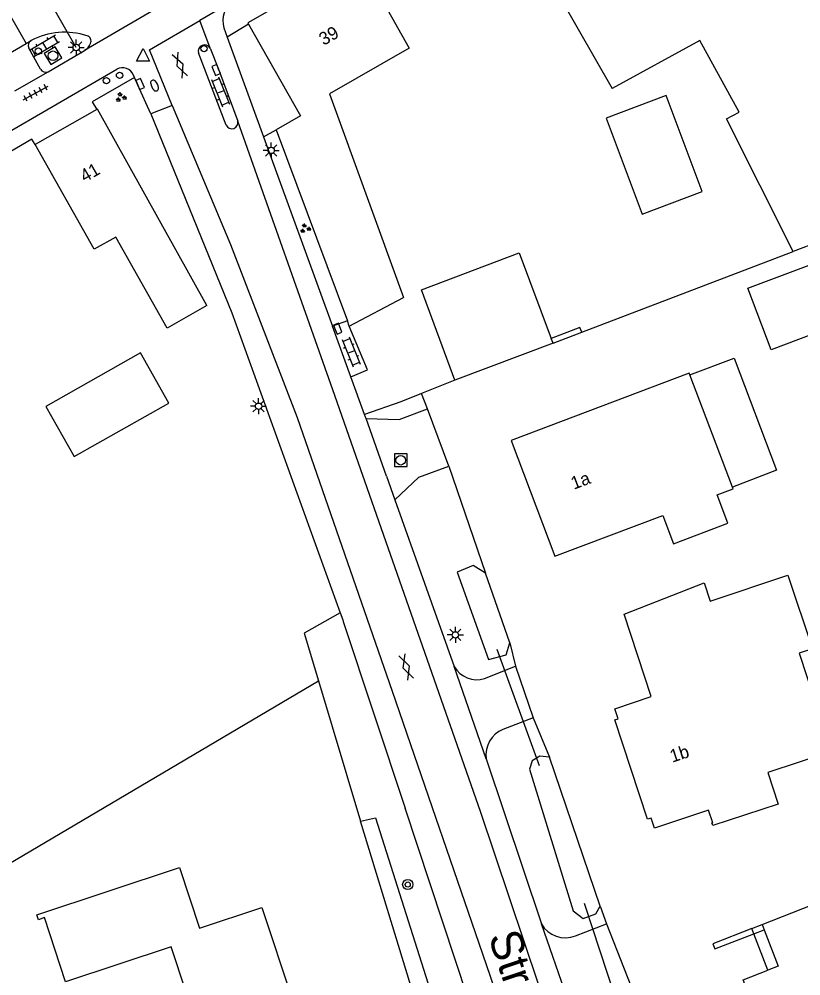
# Model space of a CAD drawing. Extents: x 135999 to 138000, y 396000 to 398501.
# Drawn here: x 137735.3 to 137796.4, y 398318.1 to 398392.8 of the extents above; entities that cross this region are included whole.
import ezdxf

# ---------------------------------------------------------------- set-up
doc = ezdxf.new("R2010")
doc.units = 0
for name, color, linetype in [('gg-afsc-hekwerk', 7, 'Continuous'), ('gg-afsc-muur', 7, 'Continuous'), ('gg-anno-huisnummerreeks BGT', 7, 'Continuous'), ('gg-anno-openbare ruimte label', 7, 'Continuous'), ('gg-bbg-bijgebouw', 7, 'Continuous'), ('gg-bbg-gedigitaliseerde bebouwing', 7, 'Continuous'), ('gg-bbg-gedigitaliseerde bijgebouw', 7, 'Continuous'), ('gg-bbg-hoofdgebouw', 7, 'Continuous'), ('gg-bbg-luifel en loopbrug', 7, 'Continuous'), ('gg-bbg-onder overbouw', 7, 'Continuous'), ('gg-bbg-pand overbouw', 7, 'Continuous'), ('gg-knt-bronhoudergrens', 7, 'Continuous'), ('gg-knt-verharding', 7, 'Continuous'), ('gg-knt-verharding nz', 7, 'Continuous'), ('gg-kntw-bovenkant insteek waterloop', 7, 'Continuous'), ('gg-kwrk-duiker nz buis', 7, 'Continuous'), ('gt-bbg-plantopografie pand', 7, 'Continuous'), ('gt-grn-groengrens', 7, 'Continuous'), ('gt-grn-vlakafsluiter', 7, 'Continuous'), ('gt-grn-weggrens', 7, 'Continuous'), ('gt-knt-lijn portaal', 7, 'Continuous'), ('gt-symb-boom', 7, 'Continuous'), ('gt-symb-brandkraan', 7, 'Continuous'), ('gt-symb-drukknoppaal', 7, 'Continuous'), ('gt-symb-gesloten verharding', 7, 'Continuous'), ('gt-symb-groenvak', 7, 'Continuous'), ('gt-symb-klinker verharding', 7, 'Continuous'), ('gt-symb-kolk', 7, 'Continuous'), ('gt-symb-lichtmast', 7, 'Continuous'), ('gt-symb-rioolschacht', 7, 'Continuous'), ('gt-symb-tegel verharding', 7, 'Continuous'), ('gt-symb-verkeersregelinstallatiepaal', 7, 'Continuous'), ('gt-symb-waterafsluiter', 7, 'Continuous')]:
    doc.layers.add(name, color=color, linetype=linetype)

# ---------------------------------------------------------------- blocks, each defined once
blk = doc.blocks.new('gt0-LMAST')
at = {"layer": 'gt-symb-lichtmast'}
for p, q in [((-0.182, 0.173), (-0.447, 0.438)), ((-0.005, 0.246), (-0.005, 0.621)), ((0.172, 0.173), (0.437, 0.438)), ((-0.255, -0.004), (-0.63, -0.004)), ((-0.182, -0.181), (-0.447, -0.446)), ((-0.005, -0.254), (-0.005, -0.629)), ((0.437, -0.446), (0.172, -0.181)), ((0.245, -0.004), (0.62, -0.004))]:
    blk.add_line(p, q, dxfattribs=at)
blk.add_circle((-0.005, -0.004), 0.25, dxfattribs=at)
blk = doc.blocks.new('gt0-DPAAL')
at = {"layer": 'gt-symb-drukknoppaal'}
blk.add_circle((0, 0), 0.25, dxfattribs=at)
blk = doc.blocks.new('gt0-VIPAAL')
at = {"layer": 'gt-symb-verkeersregelinstallatiepaal'}
blk.add_circle((0, 0), 0.25, dxfattribs=at)
blk = doc.blocks.new('gt0-KOLK')
at = {"layer": 'gt-symb-kolk'}
blk.add_lwpolyline([(0, 0), (0.375, 0), (0.375, 0.4), (-0.375, 0.4), (-0.375, 0), (0, 0)], dxfattribs=at)
blk = doc.blocks.new('gt0-WAFSL')
at = {"layer": 'gt-symb-waterafsluiter'}
for p, q in [((-0.5, -0.333), (0, 0.667)), ((0, 0.667), (0.5, -0.333)), ((0.5, -0.333), (-0.5, -0.333))]:
    blk.add_line(p, q, dxfattribs=at)
blk = doc.blocks.new('gt0-BR')
at = {"layer": 'gt-symb-brandkraan'}
for centre, radius, start, end in [((-0.244, 0), 0.206, 107.56694, 252.43307), ((0.599, -2.664), 3, 106.89205, 107.56694), ((0, -0.691), 0.938, 73.10799, 106.89205), ((-0.599, -2.664), 3, 72.43309, 73.10799), ((0.244, 0), 0.206, 287.56695, 72.43309), ((0.599, 2.664), 3, 252.43307, 253.10797), ((0, 0.691), 0.938, 253.10797, 286.89206), ((-0.599, 2.664), 3, 286.89206, 287.56695)]:
    blk.add_arc(centre, radius, start, end, dxfattribs=at)
blk = doc.blocks.new('gt0-GESVH1')
at = {"layer": 'gt-symb-gesloten verharding'}
for p, q in [((-0.992, -0.261), (0.008, 0.239)), ((0.008, -0.261), (-0.992, 0.239)), ((0.008, 0.239), (1.008, -0.261)), ((1.008, 0.239), (0.008, -0.261))]:
    blk.add_line(p, q, dxfattribs=at)
blk = doc.blocks.new('gt0-RS')
at = {"layer": 'gt-symb-rioolschacht'}
blk.add_lwpolyline([(-0.5, -0.5), (0.5, -0.5), (0.5, 0.5), (-0.5, 0.5)], close=True, dxfattribs=at)
blk.add_circle((0, 0), 0.375, dxfattribs=at)
blk = doc.blocks.new('gt0-KL1')
at = {"layer": 'gt-symb-klinker verharding'}
for p, q in [((-1.15, 0.3), (1.15, 0.3)), ((-1, -0.3), (-1, 0.3)), ((-0.5, 0.3), (-0.5, 0.45)), ((0, -0.3), (0, 0.3)), ((0.5, 0.3), (0.5, 0.45)), ((1, -0.3), (1, 0.3)), ((-1.15, -0.3), (1.15, -0.3)), ((-0.5, -0.45), (-0.5, -0.3)), ((0.5, -0.45), (0.5, -0.3))]:
    blk.add_line(p, q, dxfattribs=at)
blk = doc.blocks.new('gt0-GRVAK')
at = {"layer": 'gt-symb-groenvak'}
for p, q in [((-0.11, 0.189), (-0.228, 0.24)), ((-0.182, 0.153), (0.088, 0.153)), ((-0.091, 0.211), (-0.156, 0.322)), ((-0.047, 0.214), (-0.047, 0.393)), ((-0.004, 0.211), (0.061, 0.322)), ((0.015, 0.189), (0.133, 0.24)), ((0.262, -0.052), (0.197, 0.059)), ((0.305, -0.049), (0.305, 0.13)), ((0.349, -0.052), (0.414, 0.059)), ((-0.245, -0.228), (-0.363, -0.177)), ((-0.318, -0.264), (-0.047, -0.264)), ((-0.226, -0.206), (-0.291, -0.095)), ((-0.183, -0.203), (-0.183, -0.024)), ((-0.139, -0.206), (-0.074, -0.095)), ((-0.12, -0.228), (-0.002, -0.177)), ((0.243, -0.074), (0.125, -0.023)), ((0.17, -0.11), (0.441, -0.11)), ((0.368, -0.074), (0.486, -0.023))]:
    blk.add_line(p, q, dxfattribs=at)
blk = doc.blocks.new('gt0-BOOM')
at = {"layer": 'gt-symb-boom'}
for radius in [0.4, 0.2]:
    blk.add_circle((0, 0), radius, dxfattribs=at)
blk = doc.blocks.new('gt0-TEG1')
at = {"layer": 'gt-symb-tegel verharding'}
for p, q in [((-1.125, 0), (1.125, 0)), ((-0.9, -0.25), (-0.9, 0.25)), ((-0.45, -0.25), (-0.45, 0.25)), ((0, -0.25), (0, 0.25)), ((0.45, -0.25), (0.45, 0.25)), ((0.9, -0.25), (0.9, 0.25))]:
    blk.add_line(p, q, dxfattribs=at)

msp = doc.modelspace()

# ---------------------------------------------------------------- linework, layer by layer
at = {"layer": 'gg-afsc-hekwerk'}
msp.add_line((137762.554, 398365.452), (137761.13, 398368.88), dxfattribs=at)
msp.add_lwpolyline([(137736.59, 398383.04), (137736.335, 398383.48), (137730.241, 398379.901), (137730.298, 398379.798)], dxfattribs=at)
at = {"layer": 'gg-afsc-muur'}
for p, q in [((137777.042, 398367.541), (137779.288, 398368.388)), ((137792.725, 398321.413), (137793.544, 398321.727))]:
    msp.add_line(p, q, dxfattribs=at)
for points in [[(137779.288, 398368.388), (137779.147, 398368.762), (137776.901, 398367.915)], [(137792.56, 398321.831), (137789.519, 398320.635), (137789.674, 398320.244), (137792.725, 398321.413)]]:
    msp.add_lwpolyline(points, dxfattribs=at)
at = {"layer": 'gg-bbg-bijgebouw'}
for q in [(137769.368, 398364.647), (137776.901, 398367.915)]:
    msp.add_line((137777.042, 398367.541), q, dxfattribs=at)
for points in [[(137794.075, 398367.023), (137792.269, 398371.833), (137801.772, 398375.412), (137803.583, 398370.604), (137794.075, 398367.023)], [(137769.368, 398364.647), (137766.763, 398371.713), (137774.384, 398374.588), (137776.901, 398367.915)], [(137737.421, 398362.607), (137739.634, 398358.678), (137747.038, 398362.863), (137744.819, 398366.789), (137737.421, 398362.607)]]:
    msp.add_lwpolyline(points, dxfattribs=at)
at = {"layer": 'gg-bbg-gedigitaliseerde bebouwing'}
for p, q in [((137788.513, 398391.173), (137781.658, 398387.414)), ((137791.584, 398385.571), (137788.513, 398391.173)), ((137790.583, 398385.067), (137791.584, 398385.571))]:
    msp.add_line(p, q, dxfattribs=at)
msp.add_lwpolyline([(137761.9, 398397.52), (137765.814, 398390.584), (137759.585, 398387.017), (137765.375, 398371.109)], dxfattribs=at)
at = {"layer": 'gg-bbg-gedigitaliseerde bijgebouw'}
msp.add_lwpolyline([(137784.002, 398377.623), (137788.684, 398379.377), (137785.876, 398386.869), (137781.194, 398385.114), (137784.002, 398377.623)], dxfattribs=at)
at = {"layer": 'gg-bbg-hoofdgebouw'}
for p, q in [((137741.409, 398385.787), (137736.59, 398383.04)), ((137795.812, 398374.692), (137790.583, 398385.067)), ((137755.41, 398384.2), (137760.982, 398369.278)), ((137761.13, 398368.88), (137765.375, 398371.109)), ((137761.13, 398368.88), (137760.982, 398369.278)), ((137791.049, 398356.308), (137787.737, 398365.055))]:
    msp.add_line(p, q, dxfattribs=at)
for points in [[(137796.99, 398408.56), (137776.34, 398396.72), (137781.658, 398387.414)], [(137761.9, 398397.52), (137753.2, 398392.55), (137753.262, 398392.44)], [(137753.262, 398392.44), (137757.31, 398385.29), (137755.41, 398384.2)], [(137750, 398370.47), (137741.45, 398385.81), (137741.409, 398385.787)], [(137750, 398370.47), (137746.895, 398368.719), (137742.89, 398375.823), (137741.198, 398374.868), (137736.59, 398383.04)], [(137810.781, 398380.389), (137801.975, 398377.046), (137795.812, 398374.692)], [(137787.737, 398365.055), (137787.684, 398365.196), (137773.766, 398359.938), (137777.175, 398350.905), (137785.617, 398354.092), (137786.453, 398351.884), (137790.69, 398353.488), (137789.854, 398355.695), (137791.102, 398356.168), (137791.049, 398356.308)], [(137781.864, 398338.126), (137782.138, 398338.217), (137781.881, 398338.997), (137784.713, 398339.938), (137782.592, 398346.382), (137788.835, 398348.823), (137789.308, 398347.406), (137795.387, 398349.436), (137797.31, 398343.679), (137796.258, 398343.328), (137798.793, 398335.656), (137793.817, 398334.012), (137794.63, 398331.552), (137789.522, 398329.865), (137789.453, 398330.073), (137789.519, 398330.095), (137789.196, 398331.073), (137784.961, 398329.674), (137784.701, 398330.462), (137784.416, 398330.368), (137781.864, 398338.126)], [(137793.381, 398322.154), (137802.766, 398325.847), (137804.293, 398321.967), (137804.191, 398321.927), (137805.941, 398317.48), (137798.831, 398314.744), (137799.699, 398312.489), (137794.709, 398310.564), (137791.891, 398317.836), (137793.818, 398318.575)]]:
    msp.add_lwpolyline(points, dxfattribs=at)
at = {"layer": 'gg-bbg-luifel en loopbrug'}
msp.add_lwpolyline([(137787.737, 398365.055), (137791.198, 398366.365), (137794.51, 398357.618), (137791.049, 398356.308)], dxfattribs=at)
at = {"layer": 'gg-bbg-onder overbouw'}
msp.add_line((137793.381, 398322.154), (137793.544, 398321.727), dxfattribs=at)
msp.add_lwpolyline([(137793.544, 398321.727), (137794.633, 398318.887), (137793.818, 398318.575)], dxfattribs=at)
at = {"layer": 'gg-bbg-pand overbouw'}
for p, q in [((137792.56, 398321.831), (137793.381, 398322.154)), ((137792.725, 398321.413), (137792.56, 398321.831)), ((137793.818, 398318.575), (137792.725, 398321.413))]:
    msp.add_line(p, q, dxfattribs=at)
at = {"layer": 'gg-knt-bronhoudergrens'}
msp.add_lwpolyline([(137699.992, 398299.457), (137704.099, 398301.126), (137701.65, 398307.777), (137717.418, 398315.792), (137717.192, 398316.646), (137758.72, 398341.17)], dxfattribs=at)
at = {"layer": 'gg-knt-verharding'}
for p, q in [((137750.403, 398396.211), (137740.455, 398390.381)), ((137752.068, 398394.256), (137749.455, 398392.734)), ((137751.334, 398392.16), (137751.6, 398391.429)), ((137753.262, 398392.44), (137751.6, 398391.429)), ((137751.6, 398391.429), (137754.435, 398383.641)), ((137734.055, 398389.877), (137735.885, 398390.944)), ((137735.885, 398390.944), (137736.272, 398391.17)), ((137737.001, 398388.943), (137736.092, 398390.587)), ((137737.6, 398388.738), (137740.455, 398390.381)), ((137751.51, 398384.571), (137749.357, 398390.198)), ((137731.528, 398382.307), (137742.966, 398388.941)), ((137744.351, 398388.288), (137744.274, 398388.467)), ((137747.288, 398386.104), (137745.632, 398385.454)), ((137754.435, 398383.641), (137759.81, 398368.872)), ((137760.982, 398369.278), (137759.81, 398368.872)), ((137761.258, 398364.904), (137759.81, 398368.872)), ((137761.258, 398364.904), (137762.554, 398365.452)), ((137762.328, 398361.971), (137761.258, 398364.904)), ((137764.041, 398357.151), (137762.442, 398361.654)), ((137764.041, 398357.151), (137764.697, 398355.305)), ((137764.697, 398355.305), (137769.32, 398342.292)), ((137760.657, 398345.809), (137765.489, 398331.237)), ((137771.825, 398335.085), (137769.32, 398342.292)), ((137771.688, 398341.347), (137774.101, 398342.314)), ((137774.101, 398342.314), (137775.494, 398338.288)), ((137775.494, 398338.288), (137773.128, 398337.385)), ((137771.825, 398335.085), (137776.132, 398322.198)), ((137777.003, 398296.518), (137765.489, 398331.237)), ((137779.39, 398312.86), (137776.132, 398322.198)), ((137778.808, 398321.271), (137781.222, 398322.203)), ((137781.222, 398322.203), (137783.396, 398316.618))]:
    msp.add_line(p, q, dxfattribs=at)
for points in [[(137747.288, 398386.104), (137745.522, 398390.443), (137749.455, 398392.734)], [(137750.251, 398390.578), (137750.915, 398388.945), (137752.415, 398384.88)], [(137744.351, 398388.288), (137741.042, 398386.373), (137741.409, 398385.787)], [(137745.632, 398385.454), (137744.604, 398387.697), (137744.351, 398388.288)], [(137745.632, 398385.454), (137751.965, 398369.907), (137760.419, 398346.479)], [(137762.442, 398361.654), (137765.021, 398361.57), (137767.246, 398362.401)], [(137762.442, 398361.654), (137762.405, 398361.759), (137762.328, 398361.971)], [(137764.697, 398355.305), (137766.567, 398357.076), (137768.896, 398357.939)], [(137760.419, 398346.479), (137760.619, 398345.924), (137760.657, 398345.809)]]:
    msp.add_lwpolyline(points, dxfattribs=at)
for centre, radius, start, end in [((137753.114, 398392.713), 1.864, 124.13299, 197.26743), ((137738.9, 398386.164), 5.654, 71.96142, 117.69796), ((137740.542, 398391.137), 0.418, 333.58775, 74.85965), ((137736.509, 398390.778), 0.458, 121.1011, 204.58298), ((137739.886, 398391.313), 1.092, 301.42459, 340.64549), ((137749.822, 398390.346), 0.488, 28.44183, 197.61459), ((137737.408, 398389.154), 0.459, 207.44832, 294.76599), ((137743.409, 398388.123), 0.93, 21.69371, 118.46674), ((137751.951, 398384.758), 0.479, 203.01406, 14.68949), ((137771.102, 398343.318), 2.056, 209.93606, 286.55292), ((137773.983, 398335.382), 2.178, 113.10909, 187.82591), ((137777.995, 398323.25), 2.14, 209.45605, 292.33049)]:
    msp.add_arc(centre, radius, start, end, dxfattribs=at)
at = {"layer": 'gg-knt-verharding nz'}
msp.add_line((137750.251, 398390.578), (137749.455, 398392.734), dxfattribs=at)
for points in [[(137747.288, 398386.104), (137751.838, 398375.254), (137757.046, 398361.738), (137764.473, 398340.363), (137772.103, 398318.199), (137783.243, 398284.931), (137787.768, 398269.984), (137794.81, 398244.531), (137802.963, 398214.722), (137811.286, 398184.444), (137813.314, 398177.059)], [(137816.58, 398177.955), (137810.853, 398198.822), (137798.097, 398245.77), (137789.091, 398277.329), (137782.774, 398297.017), (137771.377, 398330.968), (137759.852, 398363.894), (137752.415, 398384.88)]]:
    msp.add_lwpolyline(points, dxfattribs=at)
at = {"layer": 'gg-kntw-bovenkant insteek waterloop'}
for p, q in [((137773.673, 398344.144), (137771.757, 398349.57)), ((137780.728, 398323.587), (137776.759, 398335.221)), ((137762.001, 398330.213), (137763.17, 398330.478)), ((137772.621, 398295.625), (137762.001, 398330.213))]:
    msp.add_line(p, q, dxfattribs=at)
for points in [[(137771.757, 398349.57), (137770.809, 398350.169), (137769.556, 398349.647), (137771.989, 398342.84), (137773.372, 398343.197), (137773.673, 398344.144)], [(137776.759, 398335.221), (137776.011, 398335.28), (137775.413, 398334.929), (137775.217, 398334.272), (137778.608, 398323.211), (137779.403, 398322.618), (137780.374, 398322.977), (137780.728, 398323.587)], [(137763.17, 398330.478), (137774.072, 398296.088), (137772.621, 398295.625)]]:
    msp.add_lwpolyline(points, dxfattribs=at)
at = {"layer": 'gg-kwrk-duiker nz buis'}
for p, q in [((137775.99, 398334.547), (137772.685, 398343.612)), ((137782.539, 398314.566), (137779.498, 398323.777))]:
    msp.add_line(p, q, dxfattribs=at)
at = {"layer": 'gt-bbg-plantopografie pand'}
msp.add_lwpolyline([(137736.716, 398322.904), (137747.859, 398326.598), (137749.433, 398321.852), (137754.302, 398323.466), (137759.025, 398309.219), (137751.716, 398306.796), (137747.204, 398320.407), (137738.974, 398317.679), (137737.316, 398322.682), (137736.842, 398322.524), (137736.716, 398322.904)], dxfattribs=at)
at = {"layer": 'gt-grn-groengrens'}
for p, q in [((137754.435, 398383.641), (137755.41, 398384.2)), ((137769.368, 398364.647), (137766.765, 398363.614)), ((137765.142, 398362.97), (137762.328, 398361.971)), ((137766.765, 398363.614), (137765.142, 398362.97)), ((137767.246, 398362.401), (137766.765, 398363.614)), ((137768.896, 398357.939), (137771.757, 398349.57)), ((137760.419, 398346.479), (137757.602, 398344.904)), ((137757.602, 398344.904), (137758.72, 398341.17)), ((137758.72, 398341.17), (137762.001, 398330.213))]:
    msp.add_line(p, q, dxfattribs=at)
at = {"layer": 'gt-grn-vlakafsluiter'}
for p, q in [((137779.288, 398368.388), (137795.812, 398374.692)), ((137768.896, 398357.939), (137767.246, 398362.401)), ((137773.673, 398344.144), (137774.101, 398342.314)), ((137775.494, 398338.288), (137776.759, 398335.221)), ((137780.728, 398323.587), (137781.222, 398322.203))]:
    msp.add_line(p, q, dxfattribs=at)
at = {"layer": 'gt-grn-weggrens'}
for p, q in [((137730.905, 398399.544), (137735.885, 398390.944)), ((137735.005, 398387.235), (137737.6, 398388.738))]:
    msp.add_line(p, q, dxfattribs=at)
at = {"layer": 'gt-knt-lijn portaal'}
msp.add_line((137739.805, 398390.63), (137735.444, 398398.247), dxfattribs=at)

# ---------------------------------------------------------------- block references
at = {"layer": 'gt-symb-boom'}
msp.add_blockref('gt0-BOOM', (137765.694, 398325.268), dxfattribs=at)
at = {"layer": 'gt-symb-brandkraan', "rotation": -64.40857585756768}
msp.add_blockref('gt0-BR', (137745.918, 398387.655), dxfattribs=at)
at = {"layer": 'gt-symb-drukknoppaal'}
msp.add_blockref('gt0-DPAAL', (137742.156, 398388.038), dxfattribs=at)
at = {"layer": 'gt-symb-gesloten verharding'}
for p, rotation in [((137747.911, 398389.263), -68.46463512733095), ((137765.569, 398342.242), 109.322482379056)]:
    msp.add_blockref('gt0-GESVH1', p, dxfattribs=dict(at, rotation=rotation))
at = {"layer": 'gt-symb-groenvak'}
for p in [(137743.275, 398386.738), (137757.677, 398376.491)]:
    msp.add_blockref('gt0-GRVAK', p, dxfattribs=at)
at = {"layer": 'gt-symb-klinker verharding'}
for p, rotation in [((137737.338, 398390.763), 30.541098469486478), ((137751.068, 398387.163), -67.97515406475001), ((137761.277, 398366.866), -68.02828960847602)]:
    msp.add_blockref('gt0-KL1', p, dxfattribs=dict(at, rotation=rotation))
at = {"layer": 'gt-symb-kolk'}
for p, rotation in [((137750.915, 398388.945), 112.15258650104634), ((137744.604, 398387.697), -66.8465716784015), ((137760.034, 398368.598), -69.02828943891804)]:
    msp.add_blockref('gt0-KOLK', p, dxfattribs=dict(at, rotation=rotation))
at = {"layer": 'gt-symb-lichtmast'}
for p in [(137739.805, 398390.63), (137755.027, 398382.595), (137754.05, 398362.62), (137769.416, 398344.763)]:
    msp.add_blockref('gt0-LMAST', p, dxfattribs=at)
at = {"layer": 'gt-symb-rioolschacht', "rotation": -148.94783928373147}
msp.add_blockref('gt0-RS', (137737.989, 398389.982), dxfattribs=at)
at = {"layer": 'gt-symb-rioolschacht'}
msp.add_blockref('gt0-RS', (137765.148, 398358.4), dxfattribs=at)
at = {"layer": 'gt-symb-tegel verharding', "rotation": 28.74303563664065}
msp.add_blockref('gt0-TEG1', (137736.63, 398387.078), dxfattribs=at)
at = {"layer": 'gt-symb-verkeersregelinstallatiepaal'}
for p in [(137736.84, 398390.342), (137749.78, 398390.534), (137743.188, 398388.452)]:
    msp.add_blockref('gt0-VIPAAL', p, dxfattribs=at)
at = {"layer": 'gt-symb-waterafsluiter'}
msp.add_blockref('gt0-WAFSL', (137745.017, 398389.884), dxfattribs=at)

# ---------------------------------------------------------------- texts
at = {"layer": 'gg-anno-huisnummerreeks BGT'}
for s, rotation, p in [('39', 29.7, (137759.122, 398390.751)), ('41', 29.7, (137740.464, 398380.069)), ('1a', 20.7, (137778.663, 398356.091)), ('1b', 18.2, (137786.358, 398334.779))]:
    msp.add_text(s, height=1, rotation=rotation, dxfattribs=at).set_placement(p)
at = {"layer": 'gg-anno-openbare ruimte label'}
msp.add_text('Streepstraat', height=2.5, rotation=288.5, dxfattribs=at).set_placement((137771.969, 398321.203))

doc.saveas('drawing.dxf')
